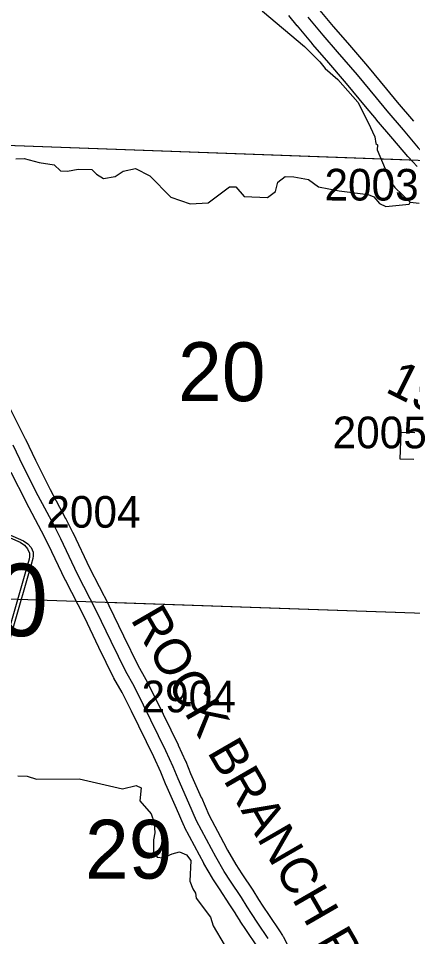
# Model space of a CAD drawing. Extents: x -157.2 to -99.3, y 12.2 to 46.2.
# Drawn here: x -121.776 to -120.905, y 29.552 to 31.582 of the extents above; entities that cross this region are included whole.
import ezdxf

# ---------------------------------------------------------------- set-up
doc = ezdxf.new("R2010")
doc.units = 0
for name, color, linetype in [('tdCoHydroRiver', 7, 'Continuous'), ('tdCoSecRdNmbr', 7, 'Continuous'), ('tdCoSecRdTxt', 7, 'Continuous'), ('tdCoSecRteBand', 7, 'Continuous'), ('tdCoSecRteCL', 7, 'Continuous'), ('tdCoSectLine', 7, 'Continuous'), ('tdCoSectLinePart', 7, 'Continuous'), ('tdCoSectNmbr', 7, 'Continuous'), ('tdCoShieldCoRteHrd', 7, 'Continuous'), ('tdCoSurfAsphalt', 7, 'Continuous'), ('tdCoSurfGravel', 7, 'Continuous')]:
    doc.layers.add(name, color=color, linetype=linetype)

msp = doc.modelspace()

# ---------------------------------------------------------------- linework, layer by layer
at = {"layer": 'tdCoHydroRiver'}
for points in [[(-121.3807, 31.7449), (-121.3621, 31.7283), (-121.311, 31.6689), (-121.2891, 31.6553), (-121.2845, 31.6488), (-121.2644, 31.6273), (-121.2613, 31.6208), (-121.2367, 31.598), (-121.1442, 31.5198), (-121.1104, 31.4857), (-121.0982, 31.4712), (-121.0705, 31.4467), (-121.0261, 31.3966), (-121.0036, 31.3518), (-120.9887, 31.3199), (-120.986, 31.3056), (-120.9829, 31.3023), (-120.9832, 31.2913), (-120.9536, 31.2211), (-120.9444, 31.2082), (-120.9106, 31.1757)], [(-121.7823, 31.2714), (-121.7633, 31.2725), (-121.7304, 31.2636), (-121.6975, 31.2579), (-121.6836, 31.2449), (-121.6679, 31.2444), (-121.6441, 31.2485), (-121.6141, 31.2476), (-121.6034, 31.2379), (-121.5879, 31.2279), (-121.5623, 31.2321), (-121.5444, 31.2444), (-121.5172, 31.2501), (-121.4858, 31.2336), (-121.4394, 31.1869), (-121.3969, 31.1718)], [(-121.3969, 31.1718), (-121.357, 31.1742), (-121.3098, 31.2095), (-121.2955, 31.2093), (-121.277, 31.1884), (-121.2261, 31.1858), (-121.2082, 31.1996), (-121.2029, 31.22), (-121.1868, 31.2322), (-121.1679, 31.2317), (-121.1349, 31.226), (-121.1132, 31.2097), (-121.0677, 31.2005), (-121.0033, 31.1924), (-120.9908, 31.1874), (-120.9785, 31.1728), (-120.9645, 31.1661), (-120.9123, 31.171), (-120.9106, 31.1757)], [(-120.9106, 31.1757), (-120.8902, 31.1736)], [(-121.7774, 29.9079), (-121.7569, 29.9073), (-121.7366, 29.9004), (-121.6419, 29.9009), (-121.5463, 29.8792), (-121.5161, 29.8862), (-121.5052, 29.8811), (-121.5076, 29.8528), (-121.4832, 29.8237), (-121.4759, 29.8045), (-121.4744, 29.7817), (-121.4776, 29.7666), (-121.4777, 29.7393), (-121.4698, 29.7284), (-121.4572, 29.7266), (-121.4364, 29.7354)], [(-121.4364, 29.7354), (-121.4205, 29.7398), (-121.4047, 29.7334), (-121.3953, 29.7209), (-121.3972, 29.675), (-121.391, 29.658), (-121.3847, 29.6487), (-121.3835, 29.6376), (-121.3515, 29.5957), (-121.3457, 29.5766), (-121.3216, 29.5349)]]:
    msp.add_lwpolyline(points, dxfattribs=at)
at = {"layer": 'tdCoSecRteBand'}
for points in [[(-121.1136, 31.6036), (-121.0806, 31.5642), (-121.049, 31.528), (-121.0489, 31.5278), (-121.0487, 31.5277), (-121.0051, 31.4764), (-121.005, 31.4763), (-121.0049, 31.4762), (-120.9627, 31.4256), (-120.9627, 31.4255), (-120.9626, 31.4254), (-120.9389, 31.3966), (-120.9031, 31.3549)], [(-120.8947, 31.2544), (-120.9144, 31.2754), (-120.915, 31.2759), (-120.9155, 31.2766), (-120.9487, 31.3159), (-120.9846, 31.3577), (-120.9848, 31.358), (-120.985, 31.3582), (-121.0089, 31.3873), (-121.0509, 31.4376), (-121.0943, 31.4887), (-121.126, 31.525), (-121.1262, 31.5252), (-121.1264, 31.5255), (-121.1597, 31.5652), (-121.1598, 31.5653), (-121.1599, 31.5654), (-121.1789, 31.5886)], [(-121.7995, 30.7293), (-121.761, 30.6524), (-121.7609, 30.6521), (-121.7607, 30.6518), (-121.7387, 30.6053), (-121.706, 30.5406), (-121.6719, 30.4768), (-121.6717, 30.4765), (-121.6716, 30.4762), (-121.6558, 30.4451), (-121.6556, 30.4448), (-121.6554, 30.4444), (-121.6189, 30.3672), (-121.5767, 30.2852), (-121.5765, 30.2848), (-121.5763, 30.2844), (-121.5443, 30.2175), (-121.5125, 30.1526), (-121.4944, 30.1209), (-121.494, 30.1201), (-121.4936, 30.1194), (-121.4727, 30.0772), (-121.4726, 30.0771), (-121.4726, 30.077), (-121.4233, 29.9762), (-121.4231, 29.9758), (-121.4229, 29.9755), (-121.4069, 29.9405), (-121.4066, 29.9399), (-121.4064, 29.9392), (-121.3957, 29.9129), (-121.3721, 29.8601), (-121.372, 29.86), (-121.3719, 29.8598), (-121.3553, 29.8216), (-121.3232, 29.7606), (-121.314, 29.7438), (-121.2959, 29.7121), (-121.2822, 29.6913), (-121.2585, 29.6555), (-121.2583, 29.6552), (-121.2581, 29.6549), (-121.2453, 29.6345), (-121.236, 29.6199), (-121.2221, 29.5992), (-121.2221, 29.5992), (-121.2221, 29.5991), (-121.1994, 29.5651), (-121.1993, 29.565), (-121.1993, 29.565), (-121.1926, 29.5548), (-121.1919, 29.5538), (-121.1913, 29.5526), (-121.1805, 29.5327)], [(-120.9023, 30.6067), (-120.9322, 30.6076), (-120.9305, 30.6676), (-120.9005, 30.6667)], [(-121.2493, 29.5319), (-121.272, 29.5658), (-121.286, 29.5867), (-121.2862, 29.587), (-121.2864, 29.5873), (-121.296, 29.6023), (-121.296, 29.6025), (-121.2961, 29.6026), (-121.3087, 29.6227), (-121.3322, 29.6582), (-121.3322, 29.6582), (-121.3322, 29.6582), (-121.3465, 29.6799), (-121.3471, 29.6807), (-121.3475, 29.6815), (-121.3663, 29.7143), (-121.3664, 29.7146), (-121.3666, 29.7149), (-121.376, 29.7322), (-121.3761, 29.7323), (-121.3761, 29.7325), (-121.4089, 29.7946), (-121.4095, 29.7956), (-121.4099, 29.7967), (-121.4269, 29.8357), (-121.4507, 29.8888), (-121.4509, 29.8893), (-121.4512, 29.8899), (-121.4618, 29.9161), (-121.4773, 29.9502), (-121.5265, 30.0506), (-121.547, 30.0919), (-121.5651, 30.1238), (-121.5655, 30.1246), (-121.5659, 30.1254), (-121.5982, 30.1912), (-121.5983, 30.1914), (-121.5984, 30.1915), (-121.6302, 30.2582), (-121.6725, 30.3401), (-121.6727, 30.3406), (-121.6729, 30.341), (-121.7095, 30.4183), (-121.7249, 30.4488), (-121.759, 30.5126), (-121.7592, 30.5129), (-121.7594, 30.5132), (-121.7924, 30.5786)]]:
    msp.add_lwpolyline(points, dxfattribs=at)
at = {"layer": 'tdCoSecRteCL'}
for points in [[(-121.1367, 31.5844), (-121.1034, 31.5447), (-121.0716, 31.5082), (-121.0279, 31.4569), (-120.9858, 31.4064), (-120.9618, 31.3773), (-120.9258, 31.3354), (-120.8926, 31.2959), (-120.8728, 31.275), (-120.8635, 31.2658), (-120.8501, 31.2542), (-120.8163, 31.2271), (-120.7638, 31.1869), (-120.7138, 31.1494), (-120.6615, 31.1115), (-120.606, 31.0705), (-120.5705, 31.0468), (-120.5574, 31.0392), (-120.5426, 31.0323), (-120.5194, 31.0237), (-120.4787, 31.0106), (-120.4368, 30.997), (-120.2906, 30.9447), (-120.2734, 30.9387)], [(-121.2243, 29.5485), (-121.247, 29.5825), (-121.2611, 29.6035), (-121.2707, 29.6185), (-121.2835, 29.639), (-121.3072, 29.6747), (-121.3215, 29.6964), (-121.3402, 29.7292), (-121.3496, 29.7465), (-121.3824, 29.8086), (-121.3994, 29.8478), (-121.4233, 29.9011), (-121.4342, 29.928), (-121.4502, 29.963), (-121.4995, 30.0639), (-121.5205, 30.106), (-121.539, 30.1386), (-121.5713, 30.2044), (-121.6034, 30.2715), (-121.6458, 30.3539), (-121.6825, 30.4316), (-121.6983, 30.4626), (-121.7326, 30.5267), (-121.7656, 30.5921), (-121.7878, 30.639)]]:
    msp.add_lwpolyline(points, dxfattribs=at)
at = {"layer": 'tdCoSectLine'}
for points in [[(-121.8456, 31.3033), (-120.8524, 31.2668)], [(-121.863, 30.301), (-120.8792, 30.2676)]]:
    msp.add_lwpolyline(points, dxfattribs=at)
at = {"layer": 'tdCoSectLinePart'}
for points in [[(-121.8456, 31.3033), (-120.9086, 31.2689)], [(-121.863, 30.301), (-121.6489, 30.2937)], [(-121.5803, 30.2914), (-120.8792, 30.2676)]]:
    msp.add_lwpolyline(points, dxfattribs=at)
at = {"layer": 'tdCoShieldCoRteHrd'}
for points in [[(-122.0697, 30.0923), (-122.1517, 30.3752), (-122.1556, 30.3884), (-122.1563, 30.3943), (-122.1563, 30.4021), (-122.152, 30.4124), (-122.1448, 30.4209), (-122.1352, 30.4275), (-121.9679, 30.4999), (-121.9604, 30.5015), (-121.95, 30.5024), (-121.9396, 30.5015), (-121.932, 30.4999), (-121.7648, 30.4275), (-121.7552, 30.4209), (-121.7479, 30.4124), (-121.7437, 30.4021), (-121.7437, 30.3943), (-121.7444, 30.3884), (-121.7483, 30.3752), (-121.8302, 30.0923)], [(-122.0639, 30.0987), (-122.1436, 30.3739), (-122.1473, 30.3866), (-122.148, 30.3922), (-122.148, 30.3997), (-122.144, 30.4096), (-122.137, 30.4178), (-122.1278, 30.4242), (-121.9672, 30.4936), (-121.96, 30.4952), (-121.95, 30.4961), (-121.94, 30.4952), (-121.9328, 30.4936), (-121.7722, 30.4242), (-121.763, 30.4178), (-121.756, 30.4096), (-121.7519, 30.3997), (-121.7519, 30.3922), (-121.7526, 30.3866), (-121.7563, 30.3739), (-121.8361, 30.0987)]]:
    msp.add_lwpolyline(points, close=True, dxfattribs=at)
at = {"layer": 'tdCoSurfAsphalt'}
msp.add_lwpolyline([(-121.2243, 29.5485), (-121.247, 29.5825), (-121.2611, 29.6035), (-121.2707, 29.6185), (-121.2835, 29.639), (-121.3072, 29.6747), (-121.3215, 29.6964), (-121.3402, 29.7292), (-121.3496, 29.7465), (-121.3824, 29.8086), (-121.3994, 29.8478), (-121.4233, 29.9011), (-121.4342, 29.928), (-121.4502, 29.963), (-121.4995, 30.0639), (-121.5205, 30.106), (-121.539, 30.1386), (-121.5713, 30.2044), (-121.6034, 30.2715), (-121.6458, 30.3539), (-121.6825, 30.4316), (-121.6983, 30.4626), (-121.7326, 30.5267), (-121.7656, 30.5921), (-121.7878, 30.639)], dxfattribs=at)
at = {"layer": 'tdCoSurfGravel'}
msp.add_lwpolyline([(-121.1367, 31.5844), (-121.1034, 31.5447), (-121.0716, 31.5082), (-121.0279, 31.4569), (-120.9858, 31.4064), (-120.9618, 31.3773), (-120.9258, 31.3354), (-120.8926, 31.2959), (-120.8728, 31.275), (-120.8635, 31.2658), (-120.8501, 31.2542), (-120.8163, 31.2271), (-120.7638, 31.1869), (-120.7138, 31.1494), (-120.6615, 31.1115), (-120.606, 31.0705), (-120.5705, 31.0468), (-120.5574, 31.0392), (-120.5426, 31.0323), (-120.5194, 31.0237), (-120.4787, 31.0106), (-120.4368, 30.997), (-120.2906, 30.9447), (-120.2734, 30.9387)], dxfattribs=at)

# ---------------------------------------------------------------- texts
at = {"layer": 'tdCoSecRdNmbr'}
for s, rotation, p in [('2003', 359.9073, (-121.0999, 31.1794)), ('2005', 359.9073, (-121.0819, 30.6319)), ('2004', 359.9068, (-121.7146, 30.4564)), ('2904', 359.907, (-121.5042, 30.0483))]:
    msp.add_text(s, height=0.07, rotation=rotation, dxfattribs=at).set_placement(p)
at = {"layer": 'tdCoSecRdTxt'}
for s, rotation, p in [('195TH ST', 333.4117, (-120.9678, 30.7575)), ('ROCK BRANCH RD', 300.0115, (-121.5296, 30.254))]:
    msp.add_text(s, height=0.08, rotation=rotation, dxfattribs=at).set_placement(p)
at = {"layer": 'tdCoSectNmbr'}
for s, rotation, p in [('20', 359.907, (-121.4236, 30.7361)), ('29', 359.9072, (-121.6292, 29.6808))]:
    msp.add_text(s, height=0.13, rotation=rotation, dxfattribs=at).set_placement(p)
at = {"layer": 'tdCoShieldCoRteHrd'}
msp.add_text('D30', height=0.16, dxfattribs=at).set_placement((-122.1029, 30.2166))

doc.saveas('drawing.dxf')
